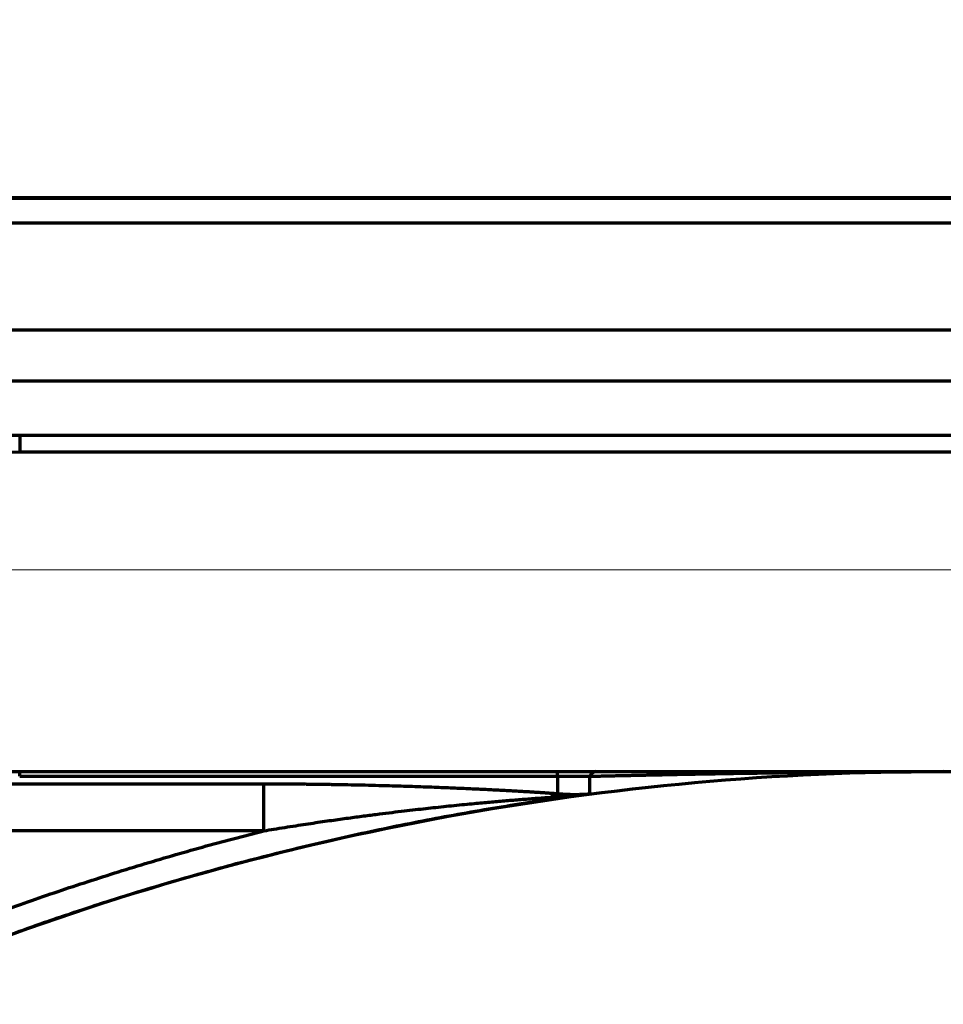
# Model space of a CAD drawing. Header units: millimetres. Extents: x -170 to 6906, y -2212 to 4257.
# Tile 325 of 440: x 5122 to 5307, y 3280 to 3478. Entities that reach past the tile are written whole.
import ezdxf

# ---------------------------------------------------------------- set-up
doc = ezdxf.new("R2010")
doc.units = ezdxf.units.MM
doc.layers.add('1', color=7, linetype='Continuous', true_color=0xffffff)
doc.styles.add('PC_TEXTSTYLE', font='ISOCP.SHX', dxfattribs={"width": 0.707, "bigfont": 'GBCBIG.SHX'})
doc.dimstyles.new('GB_DIMSTYLE', dxfattribs={"dimtxt": 50, "dimasz": 40, "dimexe": 1, "dimexo": 0, "dimgap": 1.5, "dimtad": 1, "dimdec": 1, "dimdsep": 46, "dimtxsty": 'PC_TEXTSTYLE', "dimcen": 0, "dimclrd": 256, "dimclrt": 3, "dimadec": 1, "dimazin": 2, "dimtp": 0.1, "dimtm": 0.1, "dimtfac": 0.71, "dimtdec": 1, "dimtmove": 0, "dimatfit": 3, "dimfxl": 1, "dimtfill": 1, "dimarcsym": 0})

# ---------------------------------------------------------------- blocks, each defined once
blk = doc.blocks.new('*D25')
at = {"color": 0, "lineweight": -2, "transparency": 16777216}
blk.add_line((4947.38, 3217.26), (4828.36, 3661.45), dxfattribs=at)
at = {"lineweight": -2, "transparency": 16777216}
blk.add_arc((5091.35, 2679.97), 1015.1, 107.25788, 142.74212, dxfattribs=at)
at = {"lineweight": 18, "transparency": 16777216}
for points in [[(4788.34, 3655.78), (4792.05, 3642.97), (4828.62, 3660.48)], [(4288.8, 3290.59), (4278.03, 3298.45), (4259.83, 3262.21)]]:
    blk.add_solid(points, dxfattribs=at)
at = {"layer": 'Defpoints', "color": 0, "lineweight": 18, "transparency": 16777216}
for p in [(3750.2, 3619.05), (4609.58, 3573.46), (4947.38, 3217.26), (4635.7, 2999.02), (5227.16, 2173.1)]:
    blk.add_point(p, dxfattribs=at)
at = {"color": 3, "lineweight": 18, "transparency": 16777216, "insert": (4493.91, 3533.2), "char_height": 50, "attachment_point": 5, "rotation": 35, "style": 'PC_TEXTSTYLE', "bg_fill": 3, "box_fill_scale": 1.1, "bg_fill_color": 256, "bg_fill_true_color": 13158600, "bg_fill_transparency": 0}
blk.add_mtext('40°', dxfattribs=at)
blk = doc.blocks.new('*D33')
at = {"color": 0, "lineweight": -2, "transparency": 16777216}
for p, q in [((4751.82, 3164.86), (4751.82, 3764.77)), ((5832.83, 3367.25), (5832.83, 3764.77))]:
    blk.add_line(p, q, dxfattribs=at)
at = {"lineweight": -2, "transparency": 16777216}
blk.add_line((4791.82, 3763.77), (5792.83, 3763.77), dxfattribs=at)
at = {"lineweight": 18, "transparency": 16777216}
for points in [[(4791.82, 3770.44), (4791.82, 3757.1), (4751.82, 3763.77)], [(5792.83, 3770.44), (5792.83, 3757.1), (5832.83, 3763.77)]]:
    blk.add_solid(points, dxfattribs=at)
at = {"layer": 'Defpoints', "color": 0, "lineweight": 18, "transparency": 16777216}
for p in [(5832.83, 3763.77), (5832.83, 3367.25), (4751.82, 3164.86)]:
    blk.add_point(p, dxfattribs=at)
at = {"color": 3, "lineweight": 18, "transparency": 16777216, "insert": (5292.33, 3790.27), "char_height": 50, "attachment_point": 5, "style": 'PC_TEXTSTYLE', "bg_fill": 3, "box_fill_scale": 1.1, "bg_fill_color": 256, "bg_fill_true_color": 13158600, "bg_fill_transparency": 0}
blk.add_mtext('1081', dxfattribs=at)
blk = doc.blocks.new('*D38')
at = {"color": 0, "lineweight": -2, "transparency": 16777216}
for p, q in [((4755.3, 4257.34), (6889.03, 4257.34)), ((4772.44, 1877.86), (6889.03, 1877.86))]:
    blk.add_line(p, q, dxfattribs=at)
at = {"lineweight": -2, "transparency": 16777216}
blk.add_line((6888.03, 1917.86), (6888.03, 4217.34), dxfattribs=at)
at = {"lineweight": 18, "transparency": 16777216}
for points in [[(6881.36, 4217.34), (6894.7, 4217.34), (6888.03, 4257.34)], [(6881.36, 1917.86), (6894.7, 1917.86), (6888.03, 1877.86)]]:
    blk.add_solid(points, dxfattribs=at)
at = {"layer": 'Defpoints', "color": 0, "lineweight": 18, "transparency": 16777216}
for p in [(4755.3, 4257.34), (6888.03, 4257.34), (4772.44, 1877.86)]:
    blk.add_point(p, dxfattribs=at)
at = {"color": 3, "lineweight": 18, "transparency": 16777216, "insert": (6861.53, 3067.6), "char_height": 50, "attachment_point": 5, "rotation": 90, "style": 'PC_TEXTSTYLE', "bg_fill": 3, "box_fill_scale": 1.1, "bg_fill_color": 256, "bg_fill_true_color": 13158600, "bg_fill_transparency": 0}
blk.add_mtext('2379.5', dxfattribs=at)

msp = doc.modelspace()

# ---------------------------------------------------------------- linework, layer by layer
at = {"color": 4, "lineweight": 18}
msp.add_line((5832.82, 3367.32), (4751.82, 3367.32), dxfattribs=at)
at = {"lineweight": 18}
msp.add_arc((4755.3, 2404.86), 1852.47, 311.27438, 162.6537, dxfattribs=at)
at = {"layer": '1', "color": 0, "linetype": 'Continuous', "lineweight": 70}
for p, q in [((5458.82, 3441.86), (5094.04, 3441.86)), ((5094.04, 3441.79), (5451.82, 3441.79)), ((5430.72, 3436.8), (5086.82, 3436.8)), ((5053.82, 3415.41), (5384.78, 3415.41)), ((5380.07, 3405.11), (5053.82, 3405.11)), ((5121.82, 3394.32), (5380.07, 3394.32)), ((5385.82, 3390.86), (5121.82, 3390.86)), ((5121.82, 3325.92), (5121.82, 3326.86)), ((5121.82, 3326.86), (5385.82, 3326.86)), ((5121.82, 3325.92), (5229.53, 3325.92)), ((5229.53, 3325.92), (5229.53, 3326.86)), ((5229.53, 3325.92), (5229.53, 3322.46)), ((5235.97, 3325.93), (5235.97, 3322.41)), ((5086.82, 3324.42), (5170.75, 3324.42)), ((5170.75, 3315.01), (5170.75, 3324.42)), ((5170.75, 3315.01), (5086.82, 3315.01))]:
    msp.add_line(p, q, dxfattribs=at)
for centre, radius, start, end in [((5121.82, 3358.86), 32, 90, 270), ((5306.82, 2776.86), 550, 90.0025, 110.7719)]:
    msp.add_arc(centre, radius, start, end, dxfattribs=at)
for centre, major_axis, ratio, start_param, end_param in [((5237.26, 3316.86), (0, 10), 0.305395, 0.000002, 0.435483), ((5229.53, 3312.6), (0.95, 9.95), 0.491064, 0.191897, 0.460387)]:
    msp.add_ellipse(centre, major_axis=major_axis, ratio=ratio, start_param=start_param, end_param=end_param, dxfattribs=at)
for points, knots in [([(5099.2, 3389.2), (5100.06, 3389.62), (5100.93, 3390.02), (5102.69, 3390.76), (5103.58, 3391.1), (5105.4, 3391.74), (5106.32, 3392.03), (5107.72, 3392.43), (5108.19, 3392.56), (5108.89, 3392.74), (5109.13, 3392.8), (5109.49, 3392.89), (5109.61, 3392.91), (5109.85, 3392.97), (5110.92, 3393.22), (5112, 3393.43), (5113.94, 3393.75), (5114.91, 3393.89), (5116.87, 3394.11), (5117.85, 3394.19), (5119.83, 3394.3), (5120.82, 3394.32), (5121.82, 3394.32)], [0, 0, 0, 0, 0.125, 0.125, 0.25, 0.25, 0.375, 0.375, 0.4375, 0.4375, 0.46875, 0.46875, 0.484375, 0.484375, 0.5, 0.625, 0.625, 0.75, 0.75, 0.875, 0.875, 1, 1, 1, 1]), ([(5121.82, 3394.32), (5121.82, 3394.05), (5121.82, 3393.79), (5121.82, 3393.3), (5121.82, 3393.07), (5121.82, 3392.64), (5121.82, 3392.44), (5121.82, 3392.08), (5121.82, 3391.91), (5121.82, 3391.62), (5121.82, 3391.49), (5121.82, 3391.26), (5121.82, 3391.17), (5121.82, 3391.01), (5121.82, 3390.96), (5121.82, 3390.88), (5121.82, 3390.86), (5121.82, 3390.86)], [0, 0, 0, 0, 0.125, 0.125, 0.25, 0.25, 0.375, 0.375, 0.5, 0.5, 0.625, 0.625, 0.75, 0.75, 0.875, 0.875, 1, 1, 1, 1]), ([(5235.97, 3325.93), (5236.14, 3325.93), (5236.49, 3325.94), (5237.01, 3325.95), (5237.54, 3325.97), (5238.06, 3325.98), (5238.59, 3325.99), (5239.12, 3326), (5239.64, 3326.02), (5240.17, 3326.03), (5240.7, 3326.04), (5241.23, 3326.05), (5241.77, 3326.06), (5242.3, 3326.08), (5242.83, 3326.09), (5243.37, 3326.1), (5243.91, 3326.11), (5244.44, 3326.12), (5244.98, 3326.14), (5245.52, 3326.15), (5246.06, 3326.16), (5246.6, 3326.17), (5247.14, 3326.18), (5247.69, 3326.2), (5248.23, 3326.21), (5248.78, 3326.22), (5249.32, 3326.23), (5249.87, 3326.24), (5250.42, 3326.25), (5250.97, 3326.26), (5251.52, 3326.27), (5252.07, 3326.29), (5252.62, 3326.3), (5253.18, 3326.31), (5253.73, 3326.32), (5254.29, 3326.33), (5254.84, 3326.34), (5255.4, 3326.35), (5255.96, 3326.36), (5256.52, 3326.37), (5257.08, 3326.38), (5257.64, 3326.39), (5258.2, 3326.4), (5258.77, 3326.41), (5259.33, 3326.42), (5259.9, 3326.43), (5260.46, 3326.44), (5261.03, 3326.45), (5261.6, 3326.46), (5262.17, 3326.47), (5262.74, 3326.48), (5263.31, 3326.49), (5263.88, 3326.5), (5264.46, 3326.51), (5265.03, 3326.52), (5265.61, 3326.53), (5266.18, 3326.54), (5266.76, 3326.55), (5267.34, 3326.55), (5268.4, 3326.57), (5270.01, 3326.59), (5272.23, 3326.62), (5274.63, 3326.66), (5277.23, 3326.69), (5280.02, 3326.72), (5283, 3326.75), (5285.72, 3326.77), (5288.09, 3326.79), (5290.04, 3326.81), (5291.94, 3326.82), (5293.79, 3326.83), (5295.59, 3326.84), (5297.34, 3326.84), (5299.04, 3326.85), (5300.69, 3326.85), (5302.3, 3326.86), (5303.85, 3326.86), (5305.35, 3326.86), (5306.34, 3326.86), (5306.82, 3326.86)], [0, 0, 0, 0, 0.007409, 0.014831, 0.022267, 0.029716, 0.037179, 0.044655, 0.052144, 0.059647, 0.067164, 0.074694, 0.082237, 0.089794, 0.097365, 0.104948, 0.112546, 0.120156, 0.127781, 0.135418, 0.143069, 0.150734, 0.158412, 0.166103, 0.173808, 0.181527, 0.189259, 0.197004, 0.204763, 0.212535, 0.220321, 0.22812, 0.235933, 0.243759, 0.251598, 0.259452, 0.267318, 0.275198, 0.283092, 0.290998, 0.298919, 0.306853, 0.3148, 0.322761, 0.330735, 0.338723, 0.346724, 0.354739, 0.362767, 0.370809, 0.378864, 0.386932, 0.395015, 0.40311, 0.411219, 0.419342, 0.427478, 0.435627, 0.44379, 0.451966, 0.480563, 0.511838, 0.545792, 0.582423, 0.621732, 0.663718, 0.708381, 0.736514, 0.763951, 0.79069, 0.816733, 0.842079, 0.866728, 0.890681, 0.913937, 0.936497, 0.958361, 0.979529, 1, 1, 1, 1]), ([(5170.75, 3324.42), (5170.84, 3324.42), (5171.01, 3324.42), (5171.28, 3324.42), (5171.54, 3324.42), (5171.81, 3324.42), (5172.07, 3324.42), (5172.33, 3324.42), (5172.6, 3324.42), (5172.86, 3324.42), (5173.13, 3324.41), (5173.39, 3324.41), (5173.65, 3324.41), (5173.92, 3324.41), (5174.18, 3324.41), (5174.44, 3324.41), (5174.71, 3324.41), (5174.97, 3324.41), (5175.23, 3324.41), (5175.5, 3324.4), (5175.76, 3324.4), (5176.03, 3324.4), (5176.29, 3324.4), (5176.55, 3324.4), (5176.82, 3324.4), (5177.08, 3324.39), (5177.34, 3324.39), (5177.61, 3324.39), (5177.87, 3324.39), (5178.13, 3324.39), (5178.39, 3324.38), (5178.66, 3324.38), (5178.92, 3324.38), (5179.18, 3324.38), (5179.45, 3324.37), (5179.71, 3324.37), (5179.97, 3324.37), (5180.24, 3324.37), (5180.5, 3324.36), (5180.76, 3324.36), (5181.02, 3324.36), (5181.29, 3324.35), (5181.55, 3324.35), (5181.81, 3324.35), (5182.08, 3324.34), (5182.34, 3324.34), (5182.6, 3324.34), (5182.86, 3324.33), (5183.13, 3324.33), (5183.39, 3324.33), (5183.65, 3324.32), (5183.91, 3324.32), (5184.18, 3324.31), (5184.44, 3324.31), (5185.56, 3324.29), (5187.52, 3324.26), (5190.32, 3324.2), (5193.09, 3324.13), (5195.7, 3324.06), (5198.14, 3323.99), (5200.41, 3323.92), (5202.64, 3323.84), (5205.36, 3323.74), (5208.53, 3323.62), (5211.48, 3323.49), (5213.68, 3323.39), (5215.18, 3323.32), (5216.64, 3323.24), (5218.02, 3323.17), (5219.31, 3323.1), (5220.52, 3323.04), (5221.69, 3322.97), (5222.79, 3322.91), (5223.82, 3322.85), (5224.78, 3322.79), (5225.7, 3322.73), (5226.35, 3322.69), (5226.75, 3322.66), (5226.91, 3322.65), (5227.08, 3322.64), (5227.24, 3322.63), (5227.39, 3322.61), (5227.55, 3322.6), (5227.7, 3322.59), (5227.86, 3322.58), (5228.01, 3322.57), (5228.16, 3322.56), (5228.3, 3322.55), (5228.45, 3322.54), (5228.59, 3322.53), (5228.73, 3322.52), (5228.87, 3322.51), (5229, 3322.5), (5229.14, 3322.49), (5229.27, 3322.48), (5229.4, 3322.47), (5229.48, 3322.46), (5229.53, 3322.46)], [0, 0, 0, 0, 0.004433, 0.008865, 0.013296, 0.017727, 0.022158, 0.026587, 0.031017, 0.035445, 0.039874, 0.044301, 0.048728, 0.053155, 0.057581, 0.062007, 0.066432, 0.070856, 0.07528, 0.079704, 0.084127, 0.088549, 0.092971, 0.097393, 0.101814, 0.106234, 0.110655, 0.115074, 0.119493, 0.123912, 0.12833, 0.132748, 0.137165, 0.141582, 0.145998, 0.150414, 0.15483, 0.159245, 0.163659, 0.168073, 0.172487, 0.1769, 0.181313, 0.185726, 0.190138, 0.194549, 0.19896, 0.203371, 0.207782, 0.212192, 0.216601, 0.221011, 0.225419, 0.229828, 0.234236, 0.281798, 0.328901, 0.375548, 0.421746, 0.460651, 0.49895, 0.536648, 0.573748, 0.637058, 0.697612, 0.723983, 0.749615, 0.774512, 0.798677, 0.820345, 0.841257, 0.861419, 0.880834, 0.898439, 0.915302, 0.931429, 0.946824, 0.949778, 0.9527, 0.955591, 0.958451, 0.961279, 0.964077, 0.966843, 0.969578, 0.972282, 0.974955, 0.977597, 0.980208, 0.982789, 0.985339, 0.987859, 0.990348, 0.992806, 0.995234, 0.997632, 1, 1, 1, 1]), ([(5170.75, 3315.01), (5171.41, 3315.12), (5173.53, 3315.47), (5176.98, 3316.01), (5180.99, 3316.62), (5184.64, 3317.15), (5187.96, 3317.61), (5191.01, 3318.01), (5193.81, 3318.37), (5196.4, 3318.69), (5198.81, 3318.98), (5201.05, 3319.24), (5203.15, 3319.48), (5205.2, 3319.7), (5207.28, 3319.92), (5209.38, 3320.14), (5211.38, 3320.34), (5213.2, 3320.51), (5214.84, 3320.66), (5216.35, 3320.8), (5217.82, 3320.93), (5219.27, 3321.05), (5220.73, 3321.17), (5222.19, 3321.29), (5223.66, 3321.4), (5225.17, 3321.52), (5226.7, 3321.62), (5227.71, 3321.69), (5228.21, 3321.72)], [0, 0, 0, 0, 0.034467, 0.110979, 0.18035, 0.243364, 0.300756, 0.3532, 0.401367, 0.44593, 0.487555, 0.526407, 0.561884, 0.596532, 0.632753, 0.669734, 0.705229, 0.736707, 0.764549, 0.790311, 0.815541, 0.841047, 0.866522, 0.891952, 0.917779, 0.944478, 0.972538, 1, 1, 1, 1]), ([(5228.21, 3321.72), (5229.5, 3321.81), (5230.8, 3321.91), (5232.74, 3322.08), (5233.38, 3322.14), (5234.68, 3322.27), (5235.32, 3322.34), (5235.97, 3322.41)], [0, 0, 0, 0, 0.5, 0.5, 0.75, 0.75, 1, 1, 1, 1]), ([(5229.53, 3322.46), (5229.56, 3322.46), (5229.62, 3322.45), (5229.72, 3322.44), (5229.81, 3322.43), (5229.91, 3322.43), (5230, 3322.42), (5230.1, 3322.41), (5230.19, 3322.4), (5230.29, 3322.4), (5230.39, 3322.39), (5230.49, 3322.38), (5230.58, 3322.38), (5230.68, 3322.37), (5230.78, 3322.36), (5230.88, 3322.36), (5230.98, 3322.35), (5231.08, 3322.35), (5231.18, 3322.34), (5231.28, 3322.34), (5231.38, 3322.33), (5231.48, 3322.33), (5231.59, 3322.32), (5231.69, 3322.32), (5231.79, 3322.32), (5231.89, 3322.31), (5232, 3322.31), (5232.1, 3322.31), (5232.2, 3322.3), (5232.31, 3322.3), (5232.41, 3322.3), (5232.52, 3322.3), (5232.65, 3322.3), (5232.81, 3322.3), (5232.99, 3322.29), (5233.17, 3322.29), (5233.36, 3322.3), (5233.54, 3322.3), (5233.72, 3322.3), (5233.91, 3322.31), (5234.1, 3322.31), (5234.28, 3322.32), (5234.47, 3322.32), (5234.65, 3322.33), (5234.84, 3322.34), (5235.03, 3322.35), (5235.21, 3322.36), (5235.4, 3322.37), (5235.59, 3322.38), (5235.78, 3322.4), (5235.91, 3322.41), (5235.97, 3322.41)], [0, 0, 0, 0, 0.014477, 0.029017, 0.043619, 0.058285, 0.073014, 0.087806, 0.102661, 0.117578, 0.132559, 0.147602, 0.162708, 0.177877, 0.193109, 0.208403, 0.22376, 0.239179, 0.254661, 0.270206, 0.285813, 0.301482, 0.317214, 0.333008, 0.348864, 0.364782, 0.380763, 0.396805, 0.41291, 0.429077, 0.445305, 0.461595, 0.477948, 0.506285, 0.534702, 0.5632, 0.591776, 0.620432, 0.649166, 0.677979, 0.70687, 0.735839, 0.764885, 0.794008, 0.823208, 0.852485, 0.881837, 0.911266, 0.940769, 0.970347, 1, 1, 1, 1])]:
    msp.add_open_spline(points, degree=3, knots=knots, dxfattribs=at)
for points in [[(5229.53, 3325.92), (5229.97, 3325.92), (5230.84, 3325.92), (5232.15, 3325.92), (5233.45, 3325.92), (5234.72, 3325.92), (5235.56, 3325.93), (5235.97, 3325.93)], [(5111.77, 3291.18), (5116.21, 3292.87), (5125.15, 3296.13), (5138.68, 3300.67), (5152.32, 3304.87), (5166.06, 3308.7), (5179.89, 3312.18), (5193.81, 3315.3), (5207.8, 3318.06), (5221.86, 3320.45), (5231.26, 3321.8), (5235.97, 3322.41)], [(5110, 3295.85), (5113.97, 3297.36), (5121.95, 3300.29), (5134.02, 3304.4), (5146.17, 3308.23), (5158.42, 3311.79), (5166.63, 3313.97), (5170.75, 3315.01)]]:
    msp.add_open_spline(points, degree=3, dxfattribs=at)

# ---------------------------------------------------------------- next in the draw order: dimensions: what is measured, and where the dimension line sits
at = {"lineweight": 18}
dim = msp.add_angular_dim_2l(base=(4609.58, 3573.46), line1=((5227.16, 2173.1), (4947.38, 3217.26)), line2=((3750.2, 3619.05), (4635.7, 2999.02)), dimstyle='GB_DIMSTYLE', dxfattribs=at)
dim.commit()
dim.dimension.update_dxf_attribs({"geometry": '*D25', "text_midpoint": (4493.91, 3533.2)})

# ---------------------------------------------------------------- next in the draw order: dimensions: what is measured, and where the dimension line sits
dim = msp.add_linear_dim(base=(5832.83, 3763.77), p1=(4751.82, 3164.86), p2=(5832.83, 3367.25), dimstyle='GB_DIMSTYLE', dxfattribs=at)
dim.commit()
dim.dimension.update_dxf_attribs({"geometry": '*D33', "text_midpoint": (5292.33, 3790.27)})

# ---------------------------------------------------------------- next in the draw order: dimensions: what is measured, and where the dimension line sits
dim = msp.add_linear_dim(base=(6888.03, 4257.34), p1=(4772.44, 1877.86), p2=(4755.3, 4257.34), angle=90, dimstyle='GB_DIMSTYLE', dxfattribs=at)
dim.commit()
dim.dimension.update_dxf_attribs({"geometry": '*D38', "text_midpoint": (6861.53, 3067.6)})

doc.saveas('drawing.dxf')
